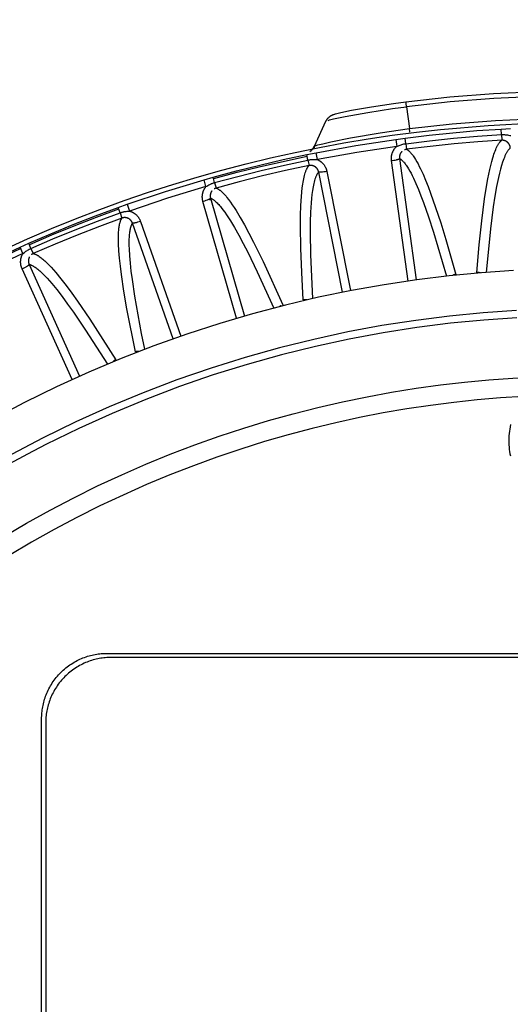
# Model space of a CAD drawing. Header units: millimetres. Extents: x -2637 to -1637, y 678 to 1678.
# Tile 332 of 348: x -2068 to -2038, y 1461 to 1521. Entities that reach past the tile are written whole.
import ezdxf

# ---------------------------------------------------------------- set-up
doc = ezdxf.new("R2010")
doc.units = ezdxf.units.MM
doc.layers.add('Make2D$B.SHOW mini', color=7, linetype='Continuous', true_color=0x000000)
doc.styles.add('Arial Standard', font='txt')
doc.dimstyles.get("Standard").update_dxf_attribs({"dimscale": 10, "dimtxt": 2.5, "dimasz": 3, "dimexe": 1, "dimexo": 0.5, "dimgap": 0.8, "dimtad": 1, "dimtoh": 1, "dimzin": 1, "dimdsep": 46, "dimtxsty": 'Arial Standard', "dimblk": 'OPEN90', "dimcen": 2.5, "dimadec": 1, "dimazin": 1, "dimtfac": 1, "dimtdec": 4, "dimtix": 1, "dimtofl": 0, "dimtmove": 1, "dimatfit": 3, "dimldrblk": 'OPEN90', "dimfxl": 1, "dimtolj": 1, "dimtzin": 1, "dimarcsym": 0})

# ---------------------------------------------------------------- blocks, each defined once
blk = doc.blocks.new('*D4')
at = {"layer": 'Defpoints', "color": 0}
for p in [(-1915.374, 1563.169), (-2152.374, 1474.352), (-1915.374, 1474.352)]:
    blk.add_point(p, dxfattribs=at)
at = {"layer": 'Make2D$B.SHOW mini', "color": 0, "lineweight": -2}
for p, q in [((-2152.374, 1476.852), (-2152.374, 1568.169)), ((-1915.374, 1476.852), (-1915.374, 1568.169)), ((-2137.374, 1563.169), (-1930.374, 1563.169))]:
    blk.add_line(p, q, dxfattribs=at)
at = {"layer": 'Make2D$B.SHOW mini', "color": 0}
for points in [[(-2137.374, 1565.669), (-2137.374, 1560.669), (-2152.374, 1563.169)], [(-1930.374, 1560.669), (-1930.374, 1565.669), (-1915.374, 1563.169)]]:
    blk.add_solid(points, dxfattribs=at)
at = {"layer": 'Make2D$B.SHOW mini', "color": 0, "insert": (-2033.874, 1574.827), "char_height": 15, "attachment_point": 5, "style": 'Arial Standard'}
blk.add_mtext('\\A1;237.00', dxfattribs=at)

msp = doc.modelspace()

# ---------------------------------------------------------------- linework, layer by layer
at = {"layer": 'Make2D$B.SHOW mini', "color": 18, "lineweight": -3, "true_color": 0x000000}
for points in [[(-2044.465, 1516.356), (-2041.792, 1516.651), (-2039.107, 1516.862), (-2036.414, 1516.989), (-2033.717, 1517.031), (-2031.02, 1516.989), (-2028.328, 1516.862), (-2025.643, 1516.651), (-2022.97, 1516.356)], [(-2023.01, 1516.054), (-2025.673, 1516.348), (-2028.348, 1516.558), (-2031.031, 1516.684), (-2033.718, 1516.727), (-2036.404, 1516.684), (-2039.087, 1516.558), (-2041.762, 1516.348), (-2044.425, 1516.054)], [(-2049.347, 1515.17), (-2049.339, 1515.187), (-2049.331, 1515.204), (-2049.322, 1515.22), (-2049.313, 1515.236), (-2049.303, 1515.252), (-2049.293, 1515.268), (-2049.283, 1515.283), (-2049.273, 1515.298), (-2049.262, 1515.313), (-2049.251, 1515.327), (-2049.239, 1515.341), (-2049.228, 1515.355), (-2049.216, 1515.368), (-2049.203, 1515.381), (-2049.191, 1515.394), (-2049.178, 1515.406), (-2049.164, 1515.419), (-2049.15, 1515.431), (-2049.135, 1515.443), (-2049.121, 1515.455), (-2049.105, 1515.467), (-2049.089, 1515.478), (-2049.073, 1515.489), (-2049.058, 1515.499), (-2049.043, 1515.508), (-2049.029, 1515.516), (-2049.015, 1515.523), (-2049.002, 1515.531), (-2048.975, 1515.544), (-2048.951, 1515.555), (-2048.929, 1515.565), (-2048.909, 1515.573), (-2048.871, 1515.587), (-2048.837, 1515.599), (-2048.8, 1515.61), (-2048.763, 1515.621), (-2048.678, 1515.644), (-2048.439, 1515.702), (-2047.794, 1515.836), (-2046.56, 1516.055), (-2045.219, 1516.257), (-2044.465, 1516.356)], [(-2044.425, 1516.054), (-2044.455, 1516.28), (-2044.462, 1516.339), (-2044.464, 1516.353), (-2044.465, 1516.356), (-2044.465, 1516.356), (-2044.465, 1516.356), (-2044.465, 1516.356), (-2044.465, 1516.356), (-2044.465, 1516.356), (-2044.465, 1516.356), (-2044.465, 1516.356), (-2044.465, 1516.356), (-2044.465, 1516.356), (-2044.465, 1516.356), (-2044.465, 1516.356)], [(-2049.218, 1515.223), (-2049.141, 1515.245), (-2048.893, 1515.306), (-2048.179, 1515.458), (-2046.792, 1515.709), (-2045.279, 1515.94), (-2044.425, 1516.054)], [(-2044.425, 1516.054), (-2044.256, 1514.716)], [(-2069.046, 1507.316), (-2067.585, 1507.977), (-2066.117, 1508.607), (-2064.642, 1509.208), (-2063.162, 1509.778), (-2061.678, 1510.318), (-2060.19, 1510.828), (-2058.7, 1511.308), (-2057.208, 1511.758), (-2055.714, 1512.178), (-2054.221, 1512.569), (-2052.728, 1512.93), (-2051.237, 1513.262), (-2049.748, 1513.566), (-2048.262, 1513.841), (-2046.78, 1514.088), (-2045.302, 1514.308), (-2043.829, 1514.5), (-2042.362, 1514.665), (-2039.448, 1514.915), (-2036.565, 1515.063)], [(-2050.057, 1513.636), (-2049.348, 1515.171)], [(-2044.256, 1514.716), (-2041.635, 1515.005), (-2039.002, 1515.212), (-2036.362, 1515.336), (-2033.717, 1515.378), (-2031.073, 1515.336), (-2028.432, 1515.212), (-2025.799, 1515.005), (-2023.178, 1514.716)], [(-2050.058, 1513.633), (-2050.058, 1513.634), (-2050.058, 1513.634), (-2050.058, 1513.634), (-2050.058, 1513.634), (-2050.058, 1513.634), (-2050.058, 1513.634), (-2050.058, 1513.634), (-2050.058, 1513.635), (-2050.058, 1513.635), (-2050.058, 1513.635), (-2050.058, 1513.635), (-2050.058, 1513.635), (-2050.058, 1513.635), (-2050.058, 1513.636), (-2050.058, 1513.636), (-2050.058, 1513.636), (-2050.058, 1513.636), (-2050.057, 1513.636), (-2050.057, 1513.636), (-2050.057, 1513.637), (-2050.057, 1513.637), (-2050.057, 1513.637), (-2050.057, 1513.637), (-2050.057, 1513.637), (-2050.057, 1513.637), (-2050.057, 1513.638), (-2050.056, 1513.638), (-2050.056, 1513.638), (-2050.056, 1513.639), (-2050.056, 1513.639), (-2050.055, 1513.639), (-2050.055, 1513.64), (-2050.055, 1513.64), (-2050.054, 1513.64), (-2050.054, 1513.641), (-2050.053, 1513.641), (-2050.053, 1513.641), (-2050.052, 1513.642), (-2050.051, 1513.643), (-2050.05, 1513.644), (-2050.049, 1513.645), (-2050.048, 1513.645), (-2050.046, 1513.646), (-2050.043, 1513.648), (-2050.04, 1513.65), (-2050.037, 1513.652), (-2050.033, 1513.653), (-2050.029, 1513.655), (-2050.02, 1513.659), (-2050.011, 1513.664), (-2050, 1513.668), (-2049.975, 1513.677), (-2049.946, 1513.687), (-2049.914, 1513.697), (-2049.84, 1513.72), (-2049.753, 1513.744), (-2049.549, 1513.796), (-2049.047, 1513.913), (-2047.853, 1514.156), (-2046.043, 1514.465), (-2044.256, 1514.716)], [(-2044.517, 1514.139), (-2043.056, 1514.316), (-2041.593, 1514.468), (-2040.126, 1514.593), (-2038.658, 1514.693)], [(-2044.473, 1513.798), (-2043.018, 1513.974), (-2041.56, 1514.125), (-2040.1, 1514.25), (-2038.638, 1514.349)], [(-2044.229, 1514.508), (-2044.256, 1514.716)], [(-2038.658, 1514.693), (-2038.083, 1514.726)], [(-2038.638, 1514.349), (-2038.658, 1514.693)], [(-2038.638, 1514.349), (-2038.599, 1514.351), (-2038.56, 1514.352), (-2038.521, 1514.352), (-2038.483, 1514.351), (-2038.446, 1514.349), (-2038.408, 1514.347), (-2038.371, 1514.344), (-2038.334, 1514.34), (-2038.263, 1514.33), (-2038.193, 1514.319), (-2038.126, 1514.306), (-2038.06, 1514.292)], [(-2038.638, 1514.349), (-2038.617, 1514.005)], [(-2049.958, 1513.248), (-2047.529, 1513.692), (-2045.088, 1514.063)], [(-2045.088, 1514.063), (-2044.517, 1514.139)], [(-2045.088, 1514.063), (-2045.029, 1513.633)], [(-2045.029, 1513.633), (-2044.927, 1513.675), (-2044.874, 1513.695), (-2044.82, 1513.715), (-2044.763, 1513.733), (-2044.706, 1513.75), (-2044.648, 1513.765), (-2044.59, 1513.778), (-2044.561, 1513.784), (-2044.531, 1513.789), (-2044.502, 1513.793), (-2044.473, 1513.798)], [(-2044.473, 1513.798), (-2044.517, 1514.139)], [(-2044.473, 1513.798), (-2044.428, 1513.456)], [(-2038.617, 1514.005), (-2040.073, 1513.906), (-2041.528, 1513.781), (-2042.98, 1513.631), (-2044.428, 1513.456)], [(-2040.136, 1505.928), (-2039.991, 1507.613), (-2039.837, 1509.078), (-2039.663, 1510.425), (-2039.565, 1511.059), (-2039.46, 1511.657), (-2039.346, 1512.211), (-2039.285, 1512.469), (-2039.222, 1512.712), (-2039.157, 1512.941), (-2039.123, 1513.05), (-2039.089, 1513.154), (-2039.054, 1513.253), (-2039.018, 1513.349), (-2038.981, 1513.439), (-2038.944, 1513.524), (-2038.906, 1513.605), (-2038.887, 1513.643), (-2038.867, 1513.68), (-2038.847, 1513.715), (-2038.828, 1513.749), (-2038.807, 1513.782), (-2038.787, 1513.813), (-2038.767, 1513.842), (-2038.746, 1513.87), (-2038.725, 1513.897), (-2038.714, 1513.909), (-2038.704, 1513.922), (-2038.693, 1513.934), (-2038.683, 1513.945), (-2038.672, 1513.956), (-2038.661, 1513.967), (-2038.65, 1513.977), (-2038.639, 1513.987), (-2038.628, 1513.996), (-2038.617, 1514.005)], [(-2038.091, 1513.531), (-2038.092, 1513.547), (-2038.094, 1513.564), (-2038.096, 1513.58), (-2038.099, 1513.596), (-2038.102, 1513.612), (-2038.105, 1513.627), (-2038.109, 1513.642), (-2038.114, 1513.657), (-2038.119, 1513.672), (-2038.124, 1513.687), (-2038.13, 1513.702), (-2038.137, 1513.717), (-2038.144, 1513.732), (-2038.151, 1513.746), (-2038.16, 1513.761), (-2038.169, 1513.776), (-2038.173, 1513.783), (-2038.178, 1513.79), (-2038.184, 1513.798), (-2038.189, 1513.805), (-2038.194, 1513.812), (-2038.2, 1513.82), (-2038.206, 1513.827), (-2038.212, 1513.834), (-2038.219, 1513.842), (-2038.225, 1513.849), (-2038.232, 1513.856), (-2038.239, 1513.863), (-2038.247, 1513.87), (-2038.254, 1513.877), (-2038.262, 1513.884), (-2038.27, 1513.891), (-2038.279, 1513.898), (-2038.287, 1513.905), (-2038.296, 1513.911), (-2038.305, 1513.918), (-2038.315, 1513.924), (-2038.324, 1513.93), (-2038.334, 1513.936), (-2038.344, 1513.942), (-2038.354, 1513.947), (-2038.364, 1513.953), (-2038.375, 1513.958), (-2038.386, 1513.963), (-2038.396, 1513.968), (-2038.407, 1513.972), (-2038.418, 1513.976), (-2038.43, 1513.98), (-2038.441, 1513.984), (-2038.453, 1513.987), (-2038.464, 1513.99), (-2038.476, 1513.993), (-2038.487, 1513.996), (-2038.499, 1513.998), (-2038.511, 1514), (-2038.523, 1514.002), (-2038.535, 1514.003), (-2038.547, 1514.004), (-2038.558, 1514.005), (-2038.57, 1514.006), (-2038.582, 1514.006), (-2038.594, 1514.006), (-2038.606, 1514.006), (-2038.617, 1514.005)], [(-2056.243, 1511.75), (-2054.822, 1512.134), (-2053.395, 1512.493), (-2051.961, 1512.826), (-2050.522, 1513.134)], [(-2050.522, 1513.134), (-2049.958, 1513.248)], [(-2050.453, 1512.797), (-2050.522, 1513.134)], [(-2050.331, 1513.321), (-2050.271, 1513.366), (-2050.264, 1513.372), (-2050.257, 1513.378), (-2050.243, 1513.39), (-2050.229, 1513.403), (-2050.215, 1513.417), (-2050.201, 1513.431), (-2050.187, 1513.447), (-2050.173, 1513.463), (-2050.159, 1513.48), (-2050.146, 1513.498), (-2050.133, 1513.516), (-2050.12, 1513.535), (-2050.107, 1513.554), (-2050.095, 1513.575), (-2050.084, 1513.595), (-2050.073, 1513.616), (-2050.062, 1513.638)], [(-2050.058, 1513.551), (-2050.058, 1513.633)], [(-2049.874, 1512.822), (-2049.958, 1513.248)], [(-2045.029, 1513.633), (-2047.457, 1513.263), (-2049.874, 1512.822)], [(-2045.343, 1512.76), (-2045.346, 1512.785), (-2045.348, 1512.811), (-2045.35, 1512.836), (-2045.351, 1512.86), (-2045.352, 1512.884), (-2045.352, 1512.908), (-2045.351, 1512.932), (-2045.35, 1512.955), (-2045.349, 1512.978), (-2045.347, 1513.001), (-2045.344, 1513.023), (-2045.341, 1513.044), (-2045.338, 1513.066), (-2045.334, 1513.087), (-2045.33, 1513.108), (-2045.325, 1513.129), (-2045.32, 1513.149), (-2045.314, 1513.169), (-2045.308, 1513.189), (-2045.302, 1513.209), (-2045.296, 1513.228), (-2045.289, 1513.247), (-2045.282, 1513.266), (-2045.274, 1513.284), (-2045.266, 1513.302), (-2045.258, 1513.32), (-2045.25, 1513.337), (-2045.242, 1513.354), (-2045.233, 1513.371), (-2045.224, 1513.388), (-2045.214, 1513.404), (-2045.205, 1513.42), (-2045.195, 1513.435), (-2045.185, 1513.451), (-2045.175, 1513.465), (-2045.165, 1513.48), (-2045.154, 1513.494), (-2045.143, 1513.509), (-2045.122, 1513.536), (-2045.099, 1513.562), (-2045.076, 1513.587), (-2045.053, 1513.61), (-2045.029, 1513.633)], [(-2044.709, 1513.32), (-2044.721, 1513.309), (-2044.732, 1513.297), (-2044.743, 1513.285), (-2044.754, 1513.272), (-2044.764, 1513.258), (-2044.774, 1513.244), (-2044.779, 1513.237), (-2044.784, 1513.229), (-2044.788, 1513.222), (-2044.793, 1513.214), (-2044.798, 1513.206), (-2044.802, 1513.198), (-2044.806, 1513.19), (-2044.81, 1513.182), (-2044.814, 1513.173), (-2044.818, 1513.165), (-2044.822, 1513.156), (-2044.826, 1513.147), (-2044.829, 1513.138), (-2044.833, 1513.129), (-2044.836, 1513.12), (-2044.839, 1513.11), (-2044.842, 1513.101), (-2044.844, 1513.091), (-2044.847, 1513.081), (-2044.849, 1513.071), (-2044.851, 1513.061), (-2044.853, 1513.051), (-2044.855, 1513.04), (-2044.857, 1513.03), (-2044.858, 1513.019), (-2044.859, 1513.009), (-2044.86, 1512.998), (-2044.861, 1512.986), (-2044.861, 1512.975), (-2044.861, 1512.964), (-2044.861, 1512.952), (-2044.861, 1512.94), (-2044.86, 1512.928), (-2044.859, 1512.916), (-2044.858, 1512.904), (-2044.856, 1512.891)], [(-2044.428, 1513.456), (-2044.438, 1513.454), (-2044.447, 1513.453), (-2044.456, 1513.451), (-2044.465, 1513.449), (-2044.474, 1513.448), (-2044.483, 1513.446), (-2044.499, 1513.441), (-2044.515, 1513.436), (-2044.53, 1513.431), (-2044.545, 1513.426), (-2044.559, 1513.42)], [(-2044.428, 1513.456), (-2044.412, 1513.447), (-2044.395, 1513.437), (-2044.379, 1513.427), (-2044.362, 1513.416), (-2044.346, 1513.404), (-2044.329, 1513.391), (-2044.312, 1513.378), (-2044.295, 1513.364), (-2044.278, 1513.349), (-2044.261, 1513.334), (-2044.244, 1513.318), (-2044.227, 1513.301), (-2044.21, 1513.283), (-2044.193, 1513.265), (-2044.158, 1513.226), (-2044.123, 1513.185), (-2044.088, 1513.141), (-2044.053, 1513.094), (-2044.017, 1513.045), (-2043.981, 1512.993), (-2043.945, 1512.938), (-2043.872, 1512.822), (-2043.799, 1512.695), (-2043.724, 1512.559), (-2043.649, 1512.413), (-2043.573, 1512.26), (-2043.42, 1511.928), (-2043.267, 1511.569), (-2043.113, 1511.185), (-2042.959, 1510.778), (-2042.651, 1509.903), (-2042.342, 1508.955), (-2042.033, 1507.949), (-2041.423, 1505.807)], [(-2038.091, 1513.531), (-2038.102, 1513.522), (-2038.113, 1513.512), (-2038.124, 1513.503), (-2038.135, 1513.492), (-2038.145, 1513.482), (-2038.156, 1513.47), (-2038.167, 1513.459), (-2038.177, 1513.447), (-2038.188, 1513.435), (-2038.198, 1513.422), (-2038.219, 1513.395), (-2038.239, 1513.367), (-2038.26, 1513.337), (-2038.28, 1513.306), (-2038.3, 1513.273), (-2038.32, 1513.239), (-2038.339, 1513.204), (-2038.358, 1513.167), (-2038.378, 1513.129), (-2038.415, 1513.048), (-2038.452, 1512.963), (-2038.489, 1512.872), (-2038.524, 1512.777), (-2038.559, 1512.677), (-2038.626, 1512.464), (-2038.691, 1512.235), (-2038.753, 1511.991), (-2038.813, 1511.733), (-2038.927, 1511.179), (-2039.031, 1510.582), (-2039.128, 1509.948), (-2039.3, 1508.601), (-2039.557, 1505.935)], [(-2056.193, 1511.664), (-2054.769, 1512.048), (-2053.344, 1512.406), (-2050.499, 1513.04)], [(-2056.15, 1511.419), (-2054.735, 1511.801), (-2053.314, 1512.158), (-2051.886, 1512.49), (-2050.453, 1512.797)], [(-2050.453, 1512.797), (-2050.415, 1512.804), (-2050.376, 1512.811), (-2050.339, 1512.816), (-2050.301, 1512.821), (-2050.263, 1512.824), (-2050.226, 1512.827), (-2050.188, 1512.829), (-2050.152, 1512.831), (-2050.079, 1512.832), (-2050.009, 1512.83), (-2049.94, 1512.827), (-2049.874, 1512.822)], [(-2050.453, 1512.797), (-2050.384, 1512.459)], [(-2049.874, 1512.822), (-2049.853, 1512.813), (-2049.833, 1512.804), (-2049.814, 1512.794), (-2049.795, 1512.784), (-2049.777, 1512.774), (-2049.759, 1512.763), (-2049.741, 1512.752), (-2049.724, 1512.741), (-2049.707, 1512.73), (-2049.691, 1512.719), (-2049.675, 1512.707), (-2049.66, 1512.695), (-2049.645, 1512.683), (-2049.63, 1512.671), (-2049.616, 1512.659), (-2049.602, 1512.647), (-2049.589, 1512.634), (-2049.576, 1512.622), (-2049.563, 1512.61), (-2049.551, 1512.597), (-2049.528, 1512.572), (-2049.506, 1512.546), (-2049.485, 1512.52), (-2049.466, 1512.495), (-2049.447, 1512.468), (-2049.43, 1512.442), (-2049.414, 1512.416), (-2049.398, 1512.389), (-2049.384, 1512.362), (-2049.371, 1512.334), (-2049.358, 1512.307), (-2049.346, 1512.279), (-2049.335, 1512.25), (-2049.325, 1512.221), (-2049.316, 1512.191), (-2049.307, 1512.161), (-2049.3, 1512.13), (-2049.293, 1512.099)], [(-2044.327, 1505.402), (-2045.343, 1512.76)], [(-2045.296, 1512.767), (-2045.212, 1512.78), (-2045.128, 1512.796), (-2045.049, 1512.813), (-2045.013, 1512.822), (-2044.981, 1512.831), (-2044.951, 1512.84), (-2044.938, 1512.844), (-2044.925, 1512.849), (-2044.914, 1512.853), (-2044.904, 1512.857), (-2044.895, 1512.861), (-2044.89, 1512.863), (-2044.886, 1512.865), (-2044.883, 1512.867), (-2044.879, 1512.869), (-2044.876, 1512.871), (-2044.873, 1512.872), (-2044.87, 1512.874), (-2044.869, 1512.875), (-2044.868, 1512.876), (-2044.867, 1512.877), (-2044.866, 1512.878), (-2044.865, 1512.879), (-2044.864, 1512.879), (-2044.863, 1512.88), (-2044.862, 1512.881), (-2044.861, 1512.882), (-2044.861, 1512.882), (-2044.86, 1512.883), (-2044.86, 1512.883), (-2044.86, 1512.883), (-2044.859, 1512.884), (-2044.859, 1512.884), (-2044.859, 1512.885), (-2044.859, 1512.885), (-2044.858, 1512.885), (-2044.858, 1512.886), (-2044.858, 1512.886), (-2044.858, 1512.886), (-2044.858, 1512.887), (-2044.857, 1512.887), (-2044.857, 1512.888), (-2044.857, 1512.888), (-2044.857, 1512.888), (-2044.857, 1512.889), (-2044.857, 1512.889), (-2044.857, 1512.889), (-2044.857, 1512.89), (-2044.857, 1512.89), (-2044.856, 1512.89), (-2044.856, 1512.891), (-2044.856, 1512.891), (-2044.856, 1512.891)], [(-2044.856, 1512.891), (-2044.84, 1512.882), (-2044.824, 1512.873), (-2044.807, 1512.862), (-2044.791, 1512.851), (-2044.774, 1512.839), (-2044.757, 1512.826), (-2044.741, 1512.813), (-2044.724, 1512.799), (-2044.707, 1512.784), (-2044.69, 1512.768), (-2044.673, 1512.752), (-2044.656, 1512.735), (-2044.639, 1512.717), (-2044.622, 1512.699), (-2044.587, 1512.66), (-2044.553, 1512.619), (-2044.518, 1512.574), (-2044.483, 1512.527), (-2044.447, 1512.478), (-2044.411, 1512.426), (-2044.376, 1512.371), (-2044.303, 1512.254), (-2044.23, 1512.127), (-2044.155, 1511.99), (-2044.081, 1511.845), (-2044.005, 1511.691), (-2043.853, 1511.359), (-2043.7, 1511), (-2043.547, 1510.615), (-2043.394, 1510.208), (-2043.087, 1509.333), (-2042.78, 1508.386), (-2041.991, 1505.698)], [(-2044.856, 1512.891), (-2043.832, 1505.471)], [(-2050.384, 1512.459), (-2051.811, 1512.153), (-2053.233, 1511.823), (-2054.648, 1511.467), (-2056.057, 1511.087)], [(-2050.735, 1504.248), (-2050.831, 1505.936), (-2050.888, 1507.408), (-2050.908, 1508.767), (-2050.902, 1509.408), (-2050.883, 1510.015), (-2050.849, 1510.579), (-2050.826, 1510.843), (-2050.798, 1511.093), (-2050.766, 1511.329), (-2050.748, 1511.441), (-2050.729, 1511.549), (-2050.709, 1511.653), (-2050.687, 1511.752), (-2050.663, 1511.847), (-2050.639, 1511.937), (-2050.613, 1512.022), (-2050.599, 1512.062), (-2050.585, 1512.101), (-2050.57, 1512.139), (-2050.555, 1512.176), (-2050.54, 1512.211), (-2050.525, 1512.245), (-2050.508, 1512.277), (-2050.492, 1512.307), (-2050.475, 1512.337), (-2050.466, 1512.351), (-2050.458, 1512.364), (-2050.449, 1512.378), (-2050.44, 1512.39), (-2050.431, 1512.403), (-2050.422, 1512.415), (-2050.412, 1512.427), (-2050.403, 1512.438), (-2050.393, 1512.449), (-2050.384, 1512.459)], [(-2049.795, 1512.065), (-2049.799, 1512.081), (-2049.803, 1512.097), (-2049.807, 1512.113), (-2049.812, 1512.128), (-2049.817, 1512.143), (-2049.823, 1512.158), (-2049.829, 1512.172), (-2049.836, 1512.187), (-2049.843, 1512.201), (-2049.85, 1512.215), (-2049.858, 1512.229), (-2049.867, 1512.242), (-2049.876, 1512.256), (-2049.886, 1512.269), (-2049.896, 1512.283), (-2049.907, 1512.296), (-2049.913, 1512.303), (-2049.919, 1512.309), (-2049.925, 1512.316), (-2049.931, 1512.322), (-2049.938, 1512.329), (-2049.945, 1512.335), (-2049.952, 1512.342), (-2049.959, 1512.348), (-2049.966, 1512.354), (-2049.974, 1512.36), (-2049.982, 1512.367), (-2049.99, 1512.373), (-2049.998, 1512.379), (-2050.007, 1512.385), (-2050.015, 1512.39), (-2050.024, 1512.396), (-2050.034, 1512.402), (-2050.043, 1512.407), (-2050.053, 1512.412), (-2050.063, 1512.417), (-2050.073, 1512.422), (-2050.083, 1512.427), (-2050.094, 1512.431), (-2050.104, 1512.436), (-2050.115, 1512.44), (-2050.126, 1512.444), (-2050.137, 1512.447), (-2050.148, 1512.45), (-2050.16, 1512.454), (-2050.171, 1512.456), (-2050.183, 1512.459), (-2050.195, 1512.461), (-2050.206, 1512.463), (-2050.218, 1512.465), (-2050.23, 1512.466), (-2050.242, 1512.467), (-2050.254, 1512.468), (-2050.266, 1512.469), (-2050.278, 1512.469), (-2050.29, 1512.469), (-2050.302, 1512.469), (-2050.314, 1512.468), (-2050.325, 1512.468), (-2050.337, 1512.466), (-2050.349, 1512.465), (-2050.361, 1512.463), (-2050.372, 1512.461), (-2050.384, 1512.459)], [(-2049.795, 1512.065), (-2049.805, 1512.054), (-2049.814, 1512.044), (-2049.824, 1512.032), (-2049.833, 1512.02), (-2049.842, 1512.008), (-2049.851, 1511.996), (-2049.86, 1511.983), (-2049.869, 1511.97), (-2049.877, 1511.956), (-2049.886, 1511.942), (-2049.902, 1511.912), (-2049.919, 1511.882), (-2049.935, 1511.849), (-2049.95, 1511.816), (-2049.965, 1511.78), (-2049.98, 1511.744), (-2049.994, 1511.706), (-2050.008, 1511.666), (-2050.022, 1511.626), (-2050.048, 1511.541), (-2050.072, 1511.451), (-2050.095, 1511.356), (-2050.116, 1511.257), (-2050.137, 1511.153), (-2050.173, 1510.933), (-2050.205, 1510.697), (-2050.231, 1510.446), (-2050.254, 1510.183), (-2050.287, 1509.618), (-2050.305, 1509.012), (-2050.311, 1508.371), (-2050.289, 1507.013), (-2050.163, 1504.331)], [(-2049.293, 1512.099), (-2049.381, 1512.082), (-2049.472, 1512.068), (-2049.56, 1512.057), (-2049.601, 1512.053), (-2049.64, 1512.05), (-2049.674, 1512.048), (-2049.69, 1512.047), (-2049.705, 1512.047), (-2049.719, 1512.047), (-2049.732, 1512.047), (-2049.743, 1512.048), (-2049.749, 1512.049), (-2049.754, 1512.049), (-2049.758, 1512.05), (-2049.763, 1512.05), (-2049.767, 1512.051), (-2049.771, 1512.052), (-2049.774, 1512.053), (-2049.776, 1512.053), (-2049.778, 1512.053), (-2049.779, 1512.054), (-2049.781, 1512.054), (-2049.782, 1512.055), (-2049.783, 1512.055), (-2049.785, 1512.056), (-2049.786, 1512.056), (-2049.787, 1512.057), (-2049.787, 1512.057), (-2049.788, 1512.057), (-2049.788, 1512.058), (-2049.789, 1512.058), (-2049.789, 1512.058), (-2049.79, 1512.059), (-2049.79, 1512.059), (-2049.791, 1512.059), (-2049.791, 1512.059), (-2049.792, 1512.06), (-2049.792, 1512.06), (-2049.792, 1512.06), (-2049.793, 1512.061), (-2049.793, 1512.061), (-2049.793, 1512.061), (-2049.793, 1512.062), (-2049.794, 1512.062), (-2049.794, 1512.062), (-2049.794, 1512.063), (-2049.794, 1512.063), (-2049.795, 1512.063), (-2049.795, 1512.064), (-2049.795, 1512.064), (-2049.795, 1512.064), (-2049.795, 1512.065), (-2049.795, 1512.065)], [(-2048.348, 1504.715), (-2049.795, 1512.065)], [(-2049.293, 1512.099), (-2047.86, 1504.823)], [(-2061.501, 1510.093), (-2059.16, 1510.878), (-2056.797, 1511.594)], [(-2056.797, 1511.594), (-2056.243, 1511.75)], [(-2056.677, 1511.176), (-2056.797, 1511.594)], [(-2056.677, 1511.176), (-2056.62, 1511.211), (-2056.56, 1511.245), (-2056.498, 1511.279), (-2056.434, 1511.311), (-2056.4, 1511.327), (-2056.366, 1511.342), (-2056.332, 1511.356), (-2056.296, 1511.37), (-2056.261, 1511.383), (-2056.224, 1511.396), (-2056.188, 1511.408), (-2056.15, 1511.419)], [(-2056.15, 1511.419), (-2056.243, 1511.75)], [(-2056.15, 1511.419), (-2056.057, 1511.087)], [(-2056.677, 1511.176), (-2059.028, 1510.464), (-2061.356, 1509.683)], [(-2056.863, 1510.267), (-2056.869, 1510.291), (-2056.875, 1510.315), (-2056.881, 1510.339), (-2056.885, 1510.363), (-2056.889, 1510.386), (-2056.893, 1510.41), (-2056.896, 1510.433), (-2056.898, 1510.456), (-2056.9, 1510.479), (-2056.901, 1510.503), (-2056.902, 1510.526), (-2056.902, 1510.548), (-2056.902, 1510.571), (-2056.901, 1510.593), (-2056.899, 1510.616), (-2056.898, 1510.638), (-2056.895, 1510.659), (-2056.893, 1510.681), (-2056.89, 1510.702), (-2056.886, 1510.722), (-2056.882, 1510.743), (-2056.878, 1510.763), (-2056.873, 1510.782), (-2056.869, 1510.801), (-2056.863, 1510.82), (-2056.858, 1510.838), (-2056.852, 1510.856), (-2056.847, 1510.874), (-2056.84, 1510.891), (-2056.834, 1510.908), (-2056.827, 1510.925), (-2056.82, 1510.941), (-2056.813, 1510.958), (-2056.805, 1510.974), (-2056.789, 1511.006), (-2056.773, 1511.037), (-2056.764, 1511.052), (-2056.755, 1511.067), (-2056.746, 1511.081), (-2056.737, 1511.096), (-2056.717, 1511.123), (-2056.698, 1511.15), (-2056.677, 1511.176)], [(-2056.316, 1510.913), (-2056.326, 1510.9), (-2056.335, 1510.886), (-2056.344, 1510.872), (-2056.353, 1510.858), (-2056.361, 1510.843), (-2056.369, 1510.828), (-2056.376, 1510.812), (-2056.383, 1510.796), (-2056.387, 1510.788), (-2056.39, 1510.78), (-2056.393, 1510.771), (-2056.396, 1510.763), (-2056.398, 1510.754), (-2056.401, 1510.745), (-2056.403, 1510.736), (-2056.406, 1510.727), (-2056.408, 1510.718), (-2056.41, 1510.708), (-2056.412, 1510.698), (-2056.414, 1510.688), (-2056.415, 1510.678), (-2056.417, 1510.668), (-2056.418, 1510.658), (-2056.419, 1510.647), (-2056.42, 1510.636), (-2056.42, 1510.625), (-2056.42, 1510.615), (-2056.42, 1510.604), (-2056.42, 1510.592), (-2056.42, 1510.581), (-2056.419, 1510.57), (-2056.418, 1510.559), (-2056.417, 1510.547), (-2056.415, 1510.536), (-2056.413, 1510.525), (-2056.411, 1510.513), (-2056.409, 1510.502), (-2056.406, 1510.49), (-2056.404, 1510.479), (-2056.4, 1510.467)], [(-2056.057, 1511.087), (-2056.066, 1511.084), (-2056.075, 1511.081), (-2056.084, 1511.078), (-2056.093, 1511.075), (-2056.101, 1511.072), (-2056.11, 1511.069), (-2056.125, 1511.062), (-2056.14, 1511.055), (-2056.155, 1511.048), (-2056.168, 1511.04), (-2056.182, 1511.033)], [(-2056.057, 1511.087), (-2056.047, 1511.083), (-2056.037, 1511.079), (-2056.027, 1511.075), (-2056.016, 1511.07), (-2055.996, 1511.061), (-2055.975, 1511.05), (-2055.953, 1511.039), (-2055.932, 1511.026), (-2055.91, 1511.013), (-2055.888, 1510.999), (-2055.866, 1510.983), (-2055.843, 1510.967), (-2055.821, 1510.95), (-2055.798, 1510.932), (-2055.775, 1510.913), (-2055.751, 1510.893), (-2055.704, 1510.85), (-2055.656, 1510.803), (-2055.606, 1510.754), (-2055.556, 1510.7), (-2055.505, 1510.643), (-2055.454, 1510.583), (-2055.401, 1510.519), (-2055.294, 1510.382), (-2055.183, 1510.232), (-2055.069, 1510.069), (-2054.953, 1509.893), (-2054.833, 1509.706), (-2054.585, 1509.294), (-2054.325, 1508.835), (-2054.054, 1508.332), (-2053.774, 1507.788), (-2053.193, 1506.601), (-2051.992, 1503.944)], [(-2062.043, 1509.899), (-2061.501, 1510.093)], [(-2061.501, 1510.093), (-2061.356, 1509.683)], [(-2056.4, 1510.467), (-2056.4, 1510.467), (-2056.4, 1510.466), (-2056.4, 1510.466), (-2056.4, 1510.466), (-2056.4, 1510.465), (-2056.4, 1510.465), (-2056.4, 1510.464), (-2056.4, 1510.464), (-2056.401, 1510.464), (-2056.401, 1510.463), (-2056.401, 1510.463), (-2056.401, 1510.462), (-2056.401, 1510.462), (-2056.401, 1510.462), (-2056.401, 1510.461), (-2056.402, 1510.461), (-2056.402, 1510.46), (-2056.402, 1510.46), (-2056.402, 1510.459), (-2056.402, 1510.459), (-2056.403, 1510.458), (-2056.403, 1510.458), (-2056.403, 1510.457), (-2056.404, 1510.457), (-2056.404, 1510.457), (-2056.404, 1510.456), (-2056.405, 1510.455), (-2056.406, 1510.454), (-2056.407, 1510.453), (-2056.408, 1510.452), (-2056.409, 1510.451), (-2056.41, 1510.45), (-2056.411, 1510.449), (-2056.412, 1510.448), (-2056.413, 1510.446), (-2056.416, 1510.444), (-2056.419, 1510.442), (-2056.423, 1510.439), (-2056.426, 1510.436), (-2056.43, 1510.434), (-2056.435, 1510.431), (-2056.439, 1510.428), (-2056.449, 1510.422), (-2056.46, 1510.416), (-2056.472, 1510.41), (-2056.486, 1510.403), (-2056.5, 1510.396), (-2056.532, 1510.382), (-2056.567, 1510.367), (-2056.606, 1510.352), (-2056.689, 1510.322), (-2056.777, 1510.293), (-2056.863, 1510.267)], [(-2054.809, 1503.132), (-2056.863, 1510.267)], [(-2056.375, 1510.38), (-2056.457, 1510.356)], [(-2056.4, 1510.467), (-2056.39, 1510.463), (-2056.38, 1510.459), (-2056.37, 1510.455), (-2056.36, 1510.451), (-2056.339, 1510.441), (-2056.318, 1510.43), (-2056.297, 1510.419), (-2056.275, 1510.406), (-2056.254, 1510.392), (-2056.232, 1510.378), (-2056.21, 1510.362), (-2056.187, 1510.346), (-2056.165, 1510.329), (-2056.142, 1510.31), (-2056.119, 1510.291), (-2056.096, 1510.271), (-2056.048, 1510.228), (-2056, 1510.181), (-2055.951, 1510.131), (-2055.901, 1510.077), (-2055.85, 1510.02), (-2055.799, 1509.96), (-2055.746, 1509.896), (-2055.639, 1509.758), (-2055.529, 1509.608), (-2055.416, 1509.444), (-2055.299, 1509.268), (-2055.18, 1509.08), (-2054.932, 1508.668), (-2054.673, 1508.209), (-2054.403, 1507.705), (-2054.124, 1507.162), (-2053.545, 1505.974), (-2052.539, 1503.756)], [(-2056.4, 1510.467), (-2054.328, 1503.268)], [(-2067.507, 1507.714), (-2066.156, 1508.296), (-2064.794, 1508.854), (-2063.423, 1509.389), (-2062.043, 1509.899)], [(-2067.446, 1507.635), (-2066.091, 1508.219), (-2064.731, 1508.776), (-2063.366, 1509.308), (-2061.997, 1509.813)], [(-2067.368, 1507.398), (-2066.023, 1507.978), (-2064.666, 1508.535), (-2063.301, 1509.067), (-2061.926, 1509.575)], [(-2061.926, 1509.575), (-2062.043, 1509.899)], [(-2061.926, 1509.575), (-2061.889, 1509.588), (-2061.852, 1509.6), (-2061.816, 1509.611), (-2061.779, 1509.62), (-2061.742, 1509.629), (-2061.705, 1509.638), (-2061.669, 1509.645), (-2061.633, 1509.652), (-2061.561, 1509.663), (-2061.491, 1509.671), (-2061.423, 1509.678), (-2061.356, 1509.683)], [(-2061.926, 1509.575), (-2061.81, 1509.251)], [(-2061.356, 1509.683), (-2061.335, 1509.677), (-2061.314, 1509.67), (-2061.293, 1509.663), (-2061.273, 1509.656), (-2061.254, 1509.649), (-2061.234, 1509.641), (-2061.215, 1509.633), (-2061.197, 1509.624), (-2061.179, 1509.615), (-2061.161, 1509.606), (-2061.144, 1509.597), (-2061.127, 1509.588), (-2061.11, 1509.578), (-2061.094, 1509.568), (-2061.078, 1509.558), (-2061.063, 1509.548), (-2061.048, 1509.538), (-2061.033, 1509.527), (-2061.019, 1509.517), (-2061.005, 1509.506), (-2060.978, 1509.484), (-2060.953, 1509.462), (-2060.929, 1509.44), (-2060.906, 1509.417), (-2060.884, 1509.393), (-2060.863, 1509.37), (-2060.843, 1509.346), (-2060.824, 1509.322), (-2060.806, 1509.297), (-2060.789, 1509.272), (-2060.773, 1509.246), (-2060.757, 1509.22), (-2060.742, 1509.193), (-2060.728, 1509.166), (-2060.714, 1509.138), (-2060.702, 1509.109), (-2060.69, 1509.08), (-2060.678, 1509.05)], [(-2061.81, 1509.251), (-2063.179, 1508.745), (-2064.538, 1508.215), (-2065.889, 1507.661), (-2067.229, 1507.083)], [(-2060.986, 1501.074), (-2061.506, 1503.71), (-2061.69, 1504.787), (-2061.843, 1505.814), (-2061.906, 1506.314), (-2061.958, 1506.798), (-2061.997, 1507.257), (-2062.02, 1507.684), (-2062.026, 1507.882), (-2062.027, 1508.069), (-2062.024, 1508.244), (-2062.016, 1508.408), (-2062.01, 1508.484), (-2062.004, 1508.558), (-2061.996, 1508.629), (-2061.987, 1508.696), (-2061.978, 1508.76), (-2061.967, 1508.82), (-2061.955, 1508.878), (-2061.943, 1508.932), (-2061.929, 1508.982), (-2061.922, 1509.006), (-2061.915, 1509.03), (-2061.907, 1509.052), (-2061.899, 1509.074), (-2061.891, 1509.095), (-2061.883, 1509.115), (-2061.875, 1509.135), (-2061.866, 1509.153), (-2061.857, 1509.171), (-2061.848, 1509.189), (-2061.839, 1509.205), (-2061.829, 1509.221), (-2061.82, 1509.236), (-2061.81, 1509.251)], [(-2061.171, 1508.945), (-2061.177, 1508.96), (-2061.183, 1508.975), (-2061.19, 1508.99), (-2061.196, 1509.005), (-2061.204, 1509.019), (-2061.212, 1509.033), (-2061.22, 1509.046), (-2061.228, 1509.059), (-2061.237, 1509.072), (-2061.247, 1509.085), (-2061.257, 1509.098), (-2061.267, 1509.11), (-2061.278, 1509.122), (-2061.29, 1509.134), (-2061.302, 1509.146), (-2061.314, 1509.157), (-2061.321, 1509.163), (-2061.328, 1509.169), (-2061.335, 1509.174), (-2061.342, 1509.18), (-2061.35, 1509.185), (-2061.357, 1509.191), (-2061.365, 1509.196), (-2061.373, 1509.201), (-2061.381, 1509.206), (-2061.39, 1509.212), (-2061.398, 1509.217), (-2061.407, 1509.221), (-2061.416, 1509.226), (-2061.426, 1509.231), (-2061.435, 1509.235), (-2061.445, 1509.24), (-2061.455, 1509.244), (-2061.465, 1509.248), (-2061.475, 1509.252), (-2061.486, 1509.255), (-2061.496, 1509.259), (-2061.507, 1509.262), (-2061.518, 1509.265), (-2061.53, 1509.267), (-2061.541, 1509.27), (-2061.552, 1509.272), (-2061.564, 1509.274), (-2061.575, 1509.276), (-2061.587, 1509.277), (-2061.599, 1509.278), (-2061.611, 1509.279), (-2061.623, 1509.28), (-2061.635, 1509.28), (-2061.647, 1509.28), (-2061.659, 1509.28), (-2061.671, 1509.279), (-2061.683, 1509.278), (-2061.694, 1509.277), (-2061.706, 1509.276), (-2061.718, 1509.274), (-2061.73, 1509.272), (-2061.742, 1509.27), (-2061.753, 1509.267), (-2061.765, 1509.265), (-2061.776, 1509.262), (-2061.787, 1509.258), (-2061.799, 1509.255), (-2061.81, 1509.251)], [(-2061.171, 1508.945), (-2061.181, 1508.93), (-2061.19, 1508.915), (-2061.2, 1508.899), (-2061.209, 1508.882), (-2061.218, 1508.865), (-2061.227, 1508.847), (-2061.235, 1508.828), (-2061.243, 1508.808), (-2061.252, 1508.788), (-2061.259, 1508.767), (-2061.267, 1508.745), (-2061.275, 1508.723), (-2061.282, 1508.699), (-2061.289, 1508.675), (-2061.302, 1508.624), (-2061.315, 1508.57), (-2061.326, 1508.512), (-2061.336, 1508.452), (-2061.346, 1508.388), (-2061.354, 1508.32), (-2061.362, 1508.25), (-2061.368, 1508.176), (-2061.373, 1508.099), (-2061.381, 1507.936), (-2061.383, 1507.76), (-2061.382, 1507.573), (-2061.376, 1507.375), (-2061.352, 1506.948), (-2061.312, 1506.489), (-2061.259, 1506.005), (-2061.195, 1505.506), (-2061.041, 1504.481), (-2060.628, 1502.205), (-2060.431, 1501.237)], [(-2060.678, 1509.05), (-2060.764, 1509.021), (-2060.852, 1508.994), (-2060.937, 1508.97), (-2060.977, 1508.96), (-2061.015, 1508.951), (-2061.049, 1508.945), (-2061.064, 1508.942), (-2061.079, 1508.94), (-2061.093, 1508.938), (-2061.105, 1508.936), (-2061.117, 1508.935), (-2061.122, 1508.935), (-2061.127, 1508.935), (-2061.132, 1508.935), (-2061.137, 1508.935), (-2061.141, 1508.935), (-2061.145, 1508.935), (-2061.148, 1508.935), (-2061.15, 1508.935), (-2061.152, 1508.936), (-2061.153, 1508.936), (-2061.155, 1508.936), (-2061.156, 1508.936), (-2061.158, 1508.937), (-2061.159, 1508.937), (-2061.16, 1508.937), (-2061.161, 1508.938), (-2061.162, 1508.938), (-2061.163, 1508.938), (-2061.163, 1508.938), (-2061.164, 1508.939), (-2061.164, 1508.939), (-2061.165, 1508.939), (-2061.165, 1508.939), (-2061.166, 1508.94), (-2061.166, 1508.94), (-2061.166, 1508.94), (-2061.167, 1508.94), (-2061.167, 1508.94), (-2061.168, 1508.941), (-2061.168, 1508.941), (-2061.168, 1508.941), (-2061.169, 1508.942), (-2061.169, 1508.942), (-2061.169, 1508.942), (-2061.169, 1508.942), (-2061.17, 1508.943), (-2061.17, 1508.943), (-2061.17, 1508.943), (-2061.17, 1508.944), (-2061.171, 1508.944), (-2061.171, 1508.944), (-2061.171, 1508.945)], [(-2058.69, 1501.876), (-2061.171, 1508.945)], [(-2060.678, 1509.05), (-2058.218, 1502.041)], [(-2068.034, 1507.48), (-2067.507, 1507.714)], [(-2067.368, 1507.398), (-2067.507, 1507.714)], [(-2072.475, 1505.323), (-2070.27, 1506.434), (-2068.034, 1507.48)], [(-2072.415, 1505.245), (-2070.201, 1506.36), (-2067.967, 1507.403)], [(-2067.856, 1507.084), (-2070.081, 1506.043), (-2072.274, 1504.938)], [(-2067.856, 1507.084), (-2068.034, 1507.48)], [(-2067.91, 1506.157), (-2067.92, 1506.181), (-2067.929, 1506.204), (-2067.938, 1506.227), (-2067.946, 1506.25), (-2067.953, 1506.273), (-2067.96, 1506.296), (-2067.966, 1506.319), (-2067.972, 1506.341), (-2067.977, 1506.364), (-2067.981, 1506.386), (-2067.985, 1506.408), (-2067.989, 1506.43), (-2067.991, 1506.452), (-2067.994, 1506.473), (-2067.996, 1506.495), (-2067.997, 1506.516), (-2067.998, 1506.537), (-2067.998, 1506.558), (-2067.998, 1506.579), (-2067.998, 1506.599), (-2067.997, 1506.62), (-2067.996, 1506.64), (-2067.994, 1506.66), (-2067.992, 1506.68), (-2067.99, 1506.699), (-2067.987, 1506.718), (-2067.984, 1506.737), (-2067.981, 1506.756), (-2067.977, 1506.775), (-2067.973, 1506.793), (-2067.968, 1506.811), (-2067.964, 1506.829), (-2067.959, 1506.847), (-2067.954, 1506.864), (-2067.948, 1506.882), (-2067.942, 1506.899), (-2067.936, 1506.915), (-2067.93, 1506.932), (-2067.917, 1506.964), (-2067.903, 1506.995), (-2067.888, 1507.026), (-2067.872, 1507.055), (-2067.856, 1507.084)], [(-2067.856, 1507.084), (-2067.77, 1507.153), (-2067.724, 1507.187), (-2067.678, 1507.221), (-2067.629, 1507.255), (-2067.579, 1507.287), (-2067.528, 1507.318), (-2067.475, 1507.347), (-2067.449, 1507.36), (-2067.422, 1507.373), (-2067.395, 1507.386), (-2067.368, 1507.398)], [(-2067.368, 1507.398), (-2067.229, 1507.083)], [(-2067.229, 1507.083), (-2067.238, 1507.079), (-2067.246, 1507.075), (-2067.255, 1507.071), (-2067.263, 1507.067), (-2067.271, 1507.062), (-2067.278, 1507.058), (-2067.293, 1507.049), (-2067.307, 1507.04), (-2067.32, 1507.031), (-2067.333, 1507.021), (-2067.345, 1507.012)], [(-2067.229, 1507.083), (-2067.219, 1507.081), (-2067.209, 1507.079), (-2067.199, 1507.076), (-2067.188, 1507.073), (-2067.167, 1507.067), (-2067.146, 1507.06), (-2067.124, 1507.052), (-2067.102, 1507.044), (-2067.079, 1507.034), (-2067.056, 1507.024), (-2067.033, 1507.012), (-2067.009, 1507), (-2066.985, 1506.987), (-2066.961, 1506.973), (-2066.936, 1506.959), (-2066.911, 1506.943), (-2066.86, 1506.909), (-2066.807, 1506.872), (-2066.753, 1506.832), (-2066.697, 1506.788), (-2066.64, 1506.741), (-2066.581, 1506.69), (-2066.521, 1506.636), (-2066.397, 1506.518), (-2066.267, 1506.387), (-2066.132, 1506.244), (-2065.991, 1506.087), (-2065.845, 1505.919), (-2065.539, 1505.547), (-2065.215, 1505.13), (-2064.874, 1504.671), (-2064.519, 1504.175), (-2063.774, 1503.082), (-2062.187, 1500.594)], [(-2067.461, 1506.874), (-2067.468, 1506.86), (-2067.476, 1506.845), (-2067.483, 1506.83), (-2067.489, 1506.815), (-2067.495, 1506.799), (-2067.501, 1506.782), (-2067.504, 1506.774), (-2067.506, 1506.766), (-2067.509, 1506.757), (-2067.511, 1506.748), (-2067.513, 1506.74), (-2067.515, 1506.731), (-2067.517, 1506.722), (-2067.518, 1506.713), (-2067.52, 1506.703), (-2067.521, 1506.694), (-2067.522, 1506.685), (-2067.523, 1506.675), (-2067.524, 1506.665), (-2067.525, 1506.656), (-2067.525, 1506.646), (-2067.525, 1506.636), (-2067.525, 1506.626), (-2067.525, 1506.616), (-2067.525, 1506.606), (-2067.524, 1506.595), (-2067.524, 1506.585), (-2067.523, 1506.574), (-2067.521, 1506.564), (-2067.52, 1506.553), (-2067.518, 1506.543), (-2067.516, 1506.532), (-2067.514, 1506.521), (-2067.511, 1506.51), (-2067.508, 1506.499), (-2067.505, 1506.488), (-2067.502, 1506.477), (-2067.498, 1506.466), (-2067.494, 1506.455), (-2067.49, 1506.443), (-2067.485, 1506.432), (-2067.48, 1506.421)], [(-2067.91, 1506.157), (-2067.828, 1506.195), (-2067.746, 1506.236), (-2067.668, 1506.278), (-2067.632, 1506.298), (-2067.599, 1506.318), (-2067.569, 1506.337), (-2067.556, 1506.346), (-2067.544, 1506.354), (-2067.532, 1506.362), (-2067.522, 1506.37), (-2067.513, 1506.377), (-2067.509, 1506.38), (-2067.505, 1506.384), (-2067.502, 1506.387), (-2067.499, 1506.39), (-2067.496, 1506.393), (-2067.493, 1506.396), (-2067.491, 1506.399), (-2067.489, 1506.4), (-2067.488, 1506.401), (-2067.487, 1506.403), (-2067.486, 1506.404), (-2067.486, 1506.405), (-2067.485, 1506.406), (-2067.484, 1506.407), (-2067.483, 1506.408), (-2067.483, 1506.409), (-2067.483, 1506.41), (-2067.482, 1506.411), (-2067.482, 1506.411), (-2067.482, 1506.412), (-2067.482, 1506.412), (-2067.481, 1506.413), (-2067.481, 1506.413), (-2067.481, 1506.414), (-2067.481, 1506.414), (-2067.481, 1506.414), (-2067.481, 1506.415), (-2067.481, 1506.415), (-2067.48, 1506.416), (-2067.48, 1506.416), (-2067.48, 1506.417), (-2067.48, 1506.417), (-2067.48, 1506.417), (-2067.48, 1506.418), (-2067.48, 1506.418), (-2067.48, 1506.419), (-2067.48, 1506.419), (-2067.48, 1506.419), (-2067.48, 1506.42), (-2067.48, 1506.42), (-2067.48, 1506.421), (-2067.48, 1506.421)], [(-2064.858, 1499.385), (-2067.91, 1506.157)], [(-2037.903, 1506.039), (-2039.856, 1505.904), (-2041.823, 1505.717), (-2043.803, 1505.475), (-2045.795, 1505.177), (-2047.796, 1504.823), (-2049.803, 1504.411), (-2051.815, 1503.94), (-2053.829, 1503.409), (-2055.842, 1502.818), (-2057.853, 1502.166), (-2059.858, 1501.453), (-2061.854, 1500.678), (-2063.84, 1499.841), (-2065.812, 1498.942), (-2067.767, 1497.982)], [(-2067.48, 1506.421), (-2067.47, 1506.419), (-2067.46, 1506.416), (-2067.439, 1506.411), (-2067.418, 1506.405), (-2067.397, 1506.397), (-2067.375, 1506.389), (-2067.353, 1506.381), (-2067.331, 1506.371), (-2067.308, 1506.36), (-2067.285, 1506.349), (-2067.261, 1506.336), (-2067.237, 1506.323), (-2067.213, 1506.309), (-2067.188, 1506.294), (-2067.163, 1506.279), (-2067.112, 1506.245), (-2067.059, 1506.207), (-2067.005, 1506.166), (-2066.949, 1506.122), (-2066.892, 1506.075), (-2066.834, 1506.024), (-2066.774, 1505.97), (-2066.65, 1505.852), (-2066.52, 1505.72), (-2066.385, 1505.576), (-2066.245, 1505.419), (-2066.099, 1505.251), (-2065.794, 1504.878), (-2065.47, 1504.46), (-2065.131, 1504.001), (-2064.777, 1503.504), (-2064.033, 1502.411), (-2062.701, 1500.329)], [(-2067.48, 1506.421), (-2064.403, 1499.591)], [(-2039.921, 1505.899), (-2039.931, 1505.902), (-2039.94, 1505.906), (-2039.952, 1505.909), (-2039.964, 1505.913), (-2039.976, 1505.916), (-2039.988, 1505.919), (-2039.999, 1505.921), (-2040.011, 1505.924), (-2040.024, 1505.925), (-2040.036, 1505.927), (-2040.048, 1505.928), (-2040.06, 1505.929), (-2040.073, 1505.93), (-2040.085, 1505.93), (-2040.098, 1505.93), (-2040.11, 1505.93), (-2040.123, 1505.929), (-2040.136, 1505.928)], [(-2041.423, 1505.807), (-2041.435, 1505.805), (-2041.446, 1505.804), (-2041.457, 1505.802), (-2041.468, 1505.8), (-2041.48, 1505.798), (-2041.49, 1505.795), (-2041.501, 1505.793), (-2041.512, 1505.79), (-2041.523, 1505.786), (-2041.533, 1505.783), (-2041.543, 1505.779), (-2041.554, 1505.775), (-2041.564, 1505.771), (-2041.574, 1505.767), (-2041.584, 1505.762), (-2041.594, 1505.757)], [(-2050.518, 1504.25), (-2050.528, 1504.252), (-2050.538, 1504.254), (-2050.55, 1504.256), (-2050.562, 1504.258), (-2050.575, 1504.259), (-2050.587, 1504.26), (-2050.599, 1504.261), (-2050.611, 1504.261), (-2050.623, 1504.262), (-2050.636, 1504.261), (-2050.648, 1504.261), (-2050.66, 1504.26), (-2050.673, 1504.259), (-2050.685, 1504.258), (-2050.697, 1504.256), (-2050.71, 1504.254), (-2050.723, 1504.251), (-2050.735, 1504.248)], [(-2037.721, 1503.604), (-2039.751, 1503.463), (-2041.797, 1503.263), (-2043.858, 1503.002), (-2045.93, 1502.679), (-2048.011, 1502.292), (-2050.098, 1501.841), (-2052.188, 1501.324), (-2054.279, 1500.74), (-2056.367, 1500.088), (-2058.45, 1499.369), (-2060.523, 1498.581), (-2062.585, 1497.724), (-2064.631, 1496.799), (-2066.658, 1495.806)], [(-2052.096, 1503.906), (-2052.106, 1503.9), (-2052.116, 1503.895), (-2052.125, 1503.89), (-2052.134, 1503.884), (-2052.144, 1503.878), (-2052.153, 1503.871), (-2052.162, 1503.865), (-2052.171, 1503.858)], [(-2037.696, 1503.161), (-2039.714, 1503.022), (-2041.748, 1502.823), (-2043.796, 1502.564), (-2045.855, 1502.242), (-2047.923, 1501.858), (-2049.998, 1501.41), (-2052.075, 1500.895), (-2054.153, 1500.315), (-2056.229, 1499.668), (-2058.299, 1498.953), (-2060.359, 1498.169), (-2062.408, 1497.318), (-2064.442, 1496.399), (-2066.457, 1495.411)], [(-2060.758, 1501.105), (-2060.775, 1501.107), (-2060.792, 1501.107), (-2060.804, 1501.108), (-2060.816, 1501.108), (-2060.829, 1501.107), (-2060.841, 1501.107), (-2060.853, 1501.106), (-2060.865, 1501.104), (-2060.877, 1501.103), (-2060.89, 1501.101), (-2060.902, 1501.099), (-2060.914, 1501.096), (-2060.926, 1501.093), (-2060.938, 1501.09), (-2060.95, 1501.087), (-2060.962, 1501.083), (-2060.974, 1501.078), (-2060.986, 1501.074)], [(-2062.187, 1500.594), (-2062.198, 1500.589), (-2062.21, 1500.583), (-2062.222, 1500.578), (-2062.233, 1500.572), (-2062.244, 1500.566), (-2062.254, 1500.56), (-2062.265, 1500.553), (-2062.275, 1500.547), (-2062.285, 1500.54), (-2062.295, 1500.532), (-2062.305, 1500.525), (-2062.315, 1500.517), (-2062.324, 1500.509), (-2062.333, 1500.501), (-2062.342, 1500.493), (-2062.351, 1500.484), (-2062.357, 1500.477), (-2062.364, 1500.469)], [(-2069.052, 1489.781), (-2067.633, 1490.613), (-2066.2, 1491.408), (-2064.753, 1492.166), (-2063.294, 1492.886), (-2061.824, 1493.569), (-2060.345, 1494.214), (-2058.858, 1494.822), (-2057.365, 1495.392), (-2055.866, 1495.924), (-2054.364, 1496.418), (-2052.859, 1496.875), (-2051.353, 1497.295), (-2049.847, 1497.679), (-2048.342, 1498.026), (-2046.839, 1498.337), (-2045.341, 1498.612), (-2043.847, 1498.852), (-2042.359, 1499.058), (-2040.878, 1499.231), (-2039.405, 1499.369), (-2037.941, 1499.476), (-2036.487, 1499.55)], [(-2037.278, 1498.351), (-2038.687, 1498.261), (-2040.105, 1498.141), (-2041.531, 1497.99), (-2042.963, 1497.807), (-2044.402, 1497.591), (-2045.846, 1497.343), (-2047.294, 1497.061), (-2048.745, 1496.746), (-2050.198, 1496.396), (-2051.651, 1496.011), (-2053.105, 1495.592), (-2054.556, 1495.137), (-2056.005, 1494.647), (-2057.449, 1494.121), (-2058.889, 1493.56), (-2060.321, 1492.963), (-2061.746, 1492.33), (-2063.162, 1491.661), (-2064.567, 1490.957), (-2065.96, 1490.217), (-2067.341, 1489.442), (-2068.707, 1488.633)], [(-2067.767, 1497.982), (-2070.075, 1496.754)], [(-2038.075, 1496.634), (-2038.103, 1496.498), (-2038.127, 1496.361), (-2038.147, 1496.223), (-2038.163, 1496.085), (-2038.174, 1495.946), (-2038.181, 1495.807), (-2038.183, 1495.668), (-2038.181, 1495.53), (-2038.175, 1495.392), (-2038.165, 1495.255), (-2038.151, 1495.119), (-2038.132, 1494.984), (-2038.11, 1494.85), (-2038.083, 1494.718)], [(-2066.658, 1495.806), (-2067.783, 1495.22), (-2068.9, 1494.613)], [(-2066.457, 1495.411), (-2067.575, 1494.829), (-2068.686, 1494.226)], [(-2066.717, 1478.656), (-2066.716, 1478.745), (-2066.713, 1478.834), (-2066.708, 1478.925), (-2066.701, 1479.015), (-2066.692, 1479.107), (-2066.68, 1479.199), (-2066.667, 1479.291), (-2066.65, 1479.384), (-2066.632, 1479.477), (-2066.611, 1479.57), (-2066.588, 1479.663), (-2066.563, 1479.757), (-2066.535, 1479.85), (-2066.505, 1479.943), (-2066.472, 1480.036), (-2066.436, 1480.128), (-2066.399, 1480.22), (-2066.358, 1480.312), (-2066.316, 1480.403), (-2066.27, 1480.493), (-2066.223, 1480.583), (-2066.173, 1480.671), (-2066.12, 1480.759), (-2066.065, 1480.845), (-2066.008, 1480.93), (-2065.948, 1481.014), (-2065.887, 1481.096), (-2065.823, 1481.177), (-2065.757, 1481.257), (-2065.688, 1481.334), (-2065.618, 1481.41), (-2065.546, 1481.484), (-2065.472, 1481.557), (-2065.396, 1481.627), (-2065.318, 1481.695), (-2065.238, 1481.761), (-2065.158, 1481.825), (-2065.075, 1481.887), (-2064.991, 1481.947), (-2064.906, 1482.004), (-2064.82, 1482.059), (-2064.732, 1482.111), (-2064.644, 1482.161), (-2064.554, 1482.209), (-2064.464, 1482.254), (-2064.373, 1482.297), (-2064.282, 1482.337), (-2064.19, 1482.375), (-2064.097, 1482.41), (-2064.004, 1482.443), (-2063.911, 1482.474), (-2063.818, 1482.502), (-2063.725, 1482.527), (-2063.631, 1482.55), (-2063.538, 1482.571), (-2063.445, 1482.589), (-2063.352, 1482.605), (-2063.26, 1482.619), (-2063.168, 1482.631), (-2063.077, 1482.64), (-2062.986, 1482.647), (-2062.896, 1482.652), (-2062.806, 1482.655), (-2062.717, 1482.656)], [(-2062.467, 1482.406), (-2062.556, 1482.405), (-2062.646, 1482.402), (-2062.736, 1482.397), (-2062.827, 1482.39), (-2062.918, 1482.381), (-2063.01, 1482.369), (-2063.102, 1482.355), (-2063.195, 1482.339), (-2063.288, 1482.321), (-2063.381, 1482.3), (-2063.475, 1482.277), (-2063.568, 1482.252), (-2063.661, 1482.224), (-2063.754, 1482.193), (-2063.847, 1482.16), (-2063.94, 1482.125), (-2064.032, 1482.087), (-2064.123, 1482.047), (-2064.214, 1482.004), (-2064.304, 1481.959), (-2064.394, 1481.911), (-2064.482, 1481.861), (-2064.57, 1481.809), (-2064.656, 1481.754), (-2064.741, 1481.697), (-2064.825, 1481.637), (-2064.908, 1481.575), (-2064.988, 1481.511), (-2065.068, 1481.445), (-2065.146, 1481.377), (-2065.222, 1481.307), (-2065.296, 1481.234), (-2065.368, 1481.16), (-2065.438, 1481.084), (-2065.507, 1481.007), (-2065.573, 1480.927), (-2065.637, 1480.846), (-2065.698, 1480.764), (-2065.758, 1480.68), (-2065.815, 1480.595), (-2065.87, 1480.509), (-2065.923, 1480.421), (-2065.973, 1480.333), (-2066.02, 1480.243), (-2066.066, 1480.153), (-2066.108, 1480.062), (-2066.149, 1479.97), (-2066.186, 1479.878), (-2066.222, 1479.786), (-2066.255, 1479.693), (-2066.285, 1479.6), (-2066.313, 1479.507), (-2066.338, 1479.413), (-2066.361, 1479.32), (-2066.382, 1479.227), (-2066.4, 1479.134), (-2066.417, 1479.041), (-2066.43, 1478.949), (-2066.442, 1478.857), (-2066.451, 1478.765), (-2066.458, 1478.675), (-2066.463, 1478.584), (-2066.466, 1478.495), (-2066.467, 1478.406)], [(-2062.717, 1482.656), (-2004.717, 1482.656)], [(-2004.967, 1482.406), (-2062.467, 1482.406)], [(-2066.717, 1458.656), (-2066.717, 1478.656)], [(-2066.467, 1478.406), (-2066.467, 1458.906)]]:
    msp.add_lwpolyline(points, dxfattribs=at)

# ---------------------------------------------------------------- dimensions: what is measured, and where the dimension line sits
at = {"layer": 'Make2D$B.SHOW mini', "color": 5, "true_color": 0x0000ff}
dim = msp.add_linear_dim(base=(-1915.374, 1563.169), p1=(-2152.374, 1474.352), p2=(-1915.374, 1474.352), dimstyle='Standard', override={"dimscale": 5, "dimtxt": 3, "dimasz": 3, "dimexe": 1, "dimexo": 0.5, "dimgap": 0.8, "dimtad": 1, "dimtih": 0, "dimtoh": 0, "dimdec": 2, "dimzin": 1, "dimtxsty": 'Arial Standard', "dimsah": 0, "dimcen": 2.5, "dimadec": 1, "dimazin": 1, "dimtix": 0, "dimtmove": 0, "dimtzin": 1}, dxfattribs=at)
dim.commit()
dim.dimension.update_dxf_attribs({"geometry": '*D4', "text_midpoint": (-2033.874, 1574.827)})

doc.saveas('drawing.dxf')
